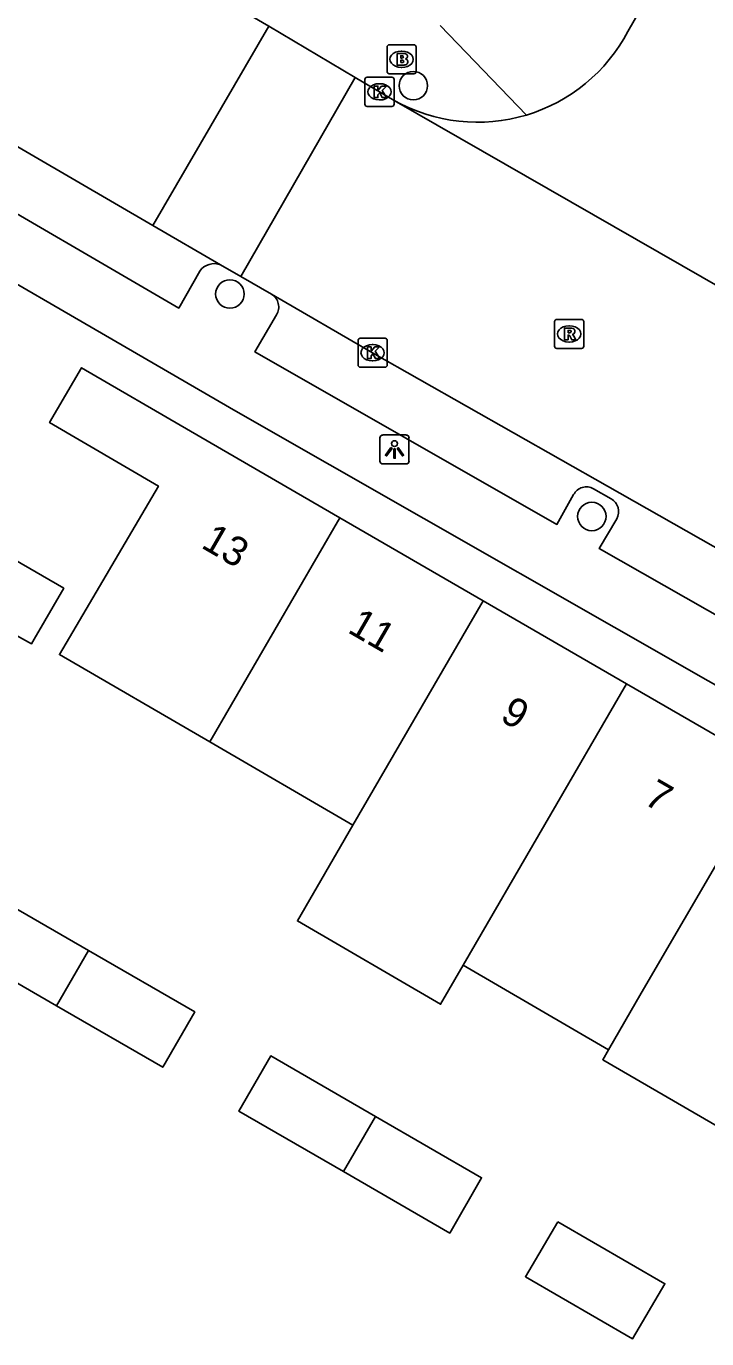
# Model space of a CAD drawing. Extents: x 160026 to 161302, y 384757 to 385701.
# Drawn here: x 160366.74 to 160390.12, y 385061.85 to 385106.98 of the extents above; entities that cross this region are included whole.
import ezdxf

# ---------------------------------------------------------------- set-up
doc = ezdxf.new("R2010")
doc.units = 0
for name, color, linetype in [('IMGEO_Boom', 7, 'Continuous'), ('IMGEO_Brandkraan', 7, 'Continuous'), ('IMGEO_Kolk', 7, 'Continuous'), ('IMGEO_Lichtpunt', 7, 'Continuous'), ('IMGEO_Pand', 7, 'Continuous'), ('IMGEO_Pand_nummerreeks', 7, 'Continuous'), ('IMGEO_Rijbaan_lokaal_gesloten', 7, 'Continuous'), ('IMGEO_Rijbaan_lokaal_open', 7, 'Continuous'), ('IMGEO_Rioolput', 7, 'Continuous'), ('IMGEO_Voetpad_open', 7, 'Continuous')]:
    doc.layers.add(name, color=color, linetype=linetype)

msp = doc.modelspace()

# ---------------------------------------------------------------- linework, layer by layer
at = {"layer": 'IMGEO_Boom'}
for centre in [(160380.039, 385104.933), (160373.737, 385097.771), (160386.173, 385090.122)]:
    msp.add_circle(centre, 0.489, dxfattribs=at)
at = {"layer": 'IMGEO_Brandkraan'}
for p, q in [((160379.135, 385105.416), (160379.135, 385106.268)), ((160379.21, 385106.342), (160380.062, 385106.342)), ((160380.136, 385106.268), (160380.136, 385105.416)), ((160379.623, 385106.122), (160379.648, 385106.122)), ((160380.062, 385105.342), (160379.21, 385105.342)), ((160379.646, 385105.562), (160379.621, 385105.562))]:
    msp.add_line(p, q, dxfattribs=at)
for points in [[(160379.135, 385105.416), (160379.135, 385106.268)], [(160379.21, 385106.342), (160380.062, 385106.342)], [(160380.136, 385106.268), (160380.136, 385105.416)], [(160379.483, 385106.042), (160379.483, 385105.642), (160379.696, 385105.642)], [(160379.714, 385106.042), (160379.483, 385106.042)], [(160379.662, 385105.961), (160379.608, 385105.961), (160379.608, 385105.885)], [(160379.608, 385105.885), (160379.661, 385105.885)], [(160379.67, 385105.809), (160379.608, 385105.809), (160379.608, 385105.728)], [(160379.608, 385105.728), (160379.67, 385105.728)], [(160380.062, 385105.342), (160379.21, 385105.342)]]:
    msp.add_lwpolyline(points, dxfattribs=at)
for centre, radius, start, end in [((160379.212, 385106.266), 0.0765, 91.552, 178.448), ((160379.212, 385106.266), 0.0765, 91.552, 178.448), ((160380.06, 385106.266), 0.0765, 1.552, 88.448), ((160380.06, 385106.266), 0.0765, 1.552, 88.448), ((160379.663, 385105.923), 0.0379, 267.8285, 90.9355), ((160379.671, 385105.768), 0.0404, 269.8759, 90.5077), ((160379.718, 385105.897), 0.145, 59.4692, 91.5367), ((160379.743, 385105.944), 0.0922, 285.5137, 58.1501), ((160379.748, 385105.752), 0.105, 301.3115, 78.989), ((160379.212, 385105.418), 0.0765, 181.552, 268.448), ((160379.212, 385105.418), 0.0765, 181.552, 268.448), ((160379.702, 385105.893), 0.251, 268.6676, 293.5347), ((160380.06, 385105.418), 0.0765, 271.552, 358.448), ((160380.06, 385105.418), 0.0765, 271.552, 358.448)]:
    msp.add_arc(centre, radius, start, end, dxfattribs=at)
for centre, major_axis, ratio, start_param, end_param in [((160379.622, 385105.842), (-0.387, 0.002), 0.722429, 4.712389, 7.853982), ((160379.647, 385105.842), (-0.39, 0.002), 0.717154, 1.570796, 4.712389)]:
    msp.add_ellipse(centre, major_axis=major_axis, ratio=ratio, start_param=start_param, end_param=end_param, dxfattribs=at)
at = {"layer": 'IMGEO_Kolk'}
for p, q in [((160378.377, 385104.297), (160378.377, 385105.149)), ((160378.452, 385105.223), (160379.304, 385105.223)), ((160378.865, 385105.003), (160378.89, 385105.003)), ((160379.378, 385105.149), (160379.378, 385104.297)), ((160378.888, 385104.443), (160378.863, 385104.443)), ((160379.304, 385104.223), (160378.452, 385104.223)), ((160378.216, 385096.251), (160379.068, 385096.251)), ((160378.141, 385095.325), (160378.141, 385096.177)), ((160378.629, 385096.031), (160378.654, 385096.031)), ((160379.142, 385096.177), (160379.142, 385095.325)), ((160378.652, 385095.471), (160378.627, 385095.471)), ((160379.068, 385095.251), (160378.216, 385095.251))]:
    msp.add_line(p, q, dxfattribs=at)
for points in [[(160378.377, 385104.297), (160378.377, 385105.149)], [(160378.452, 385105.223), (160379.304, 385105.223)], [(160378.698, 385104.923), (160378.821, 385104.923), (160378.821, 385104.772), (160378.951, 385104.923), (160379.115, 385104.923), (160378.969, 385104.772), (160379.122, 385104.523), (160378.97, 385104.523), (160378.885, 385104.687), (160378.821, 385104.62), (160378.821, 385104.523), (160378.698, 385104.523), (160378.698, 385104.923)], [(160379.378, 385105.149), (160379.378, 385104.297)], [(160379.304, 385104.223), (160378.452, 385104.223)], [(160378.216, 385096.251), (160379.068, 385096.251)], [(160378.141, 385095.325), (160378.141, 385096.177)], [(160378.462, 385095.951), (160378.585, 385095.951), (160378.585, 385095.8), (160378.715, 385095.951), (160378.879, 385095.951), (160378.733, 385095.8), (160378.886, 385095.551), (160378.734, 385095.551), (160378.649, 385095.715), (160378.585, 385095.648), (160378.585, 385095.551), (160378.462, 385095.551), (160378.462, 385095.951)], [(160379.142, 385096.177), (160379.142, 385095.325)], [(160379.068, 385095.251), (160378.216, 385095.251)]]:
    msp.add_lwpolyline(points, dxfattribs=at)
for centre, start, end in [((160378.454, 385105.147), 91.552, 178.448), ((160378.454, 385105.147), 91.552, 178.448), ((160379.302, 385105.147), 1.552, 88.448), ((160379.302, 385105.147), 1.552, 88.448), ((160378.454, 385104.299), 181.552, 268.448), ((160378.454, 385104.299), 181.552, 268.448), ((160379.302, 385104.299), 271.552, 358.448), ((160379.302, 385104.299), 271.552, 358.448), ((160378.218, 385096.175), 91.552, 178.448), ((160378.218, 385096.175), 91.552, 178.448), ((160379.066, 385096.175), 1.552, 88.448), ((160379.066, 385096.175), 1.552, 88.448), ((160378.218, 385095.327), 181.552, 268.448), ((160378.218, 385095.327), 181.552, 268.448), ((160379.066, 385095.327), 271.552, 358.448), ((160379.066, 385095.327), 271.552, 358.448)]:
    msp.add_arc(centre, 0.0765, start, end, dxfattribs=at)
for centre, major_axis, ratio, start_param, end_param in [((160378.864, 385104.723), (-0.387, 0.002), 0.722429, 4.712389, 7.853982), ((160378.889, 385104.723), (-0.39, 0.002), 0.717154, 1.570796, 4.712389), ((160378.628, 385095.751), (-0.387, 0.002), 0.722429, 4.712389, 7.853982), ((160378.653, 385095.751), (-0.39, 0.002), 0.717154, 1.570796, 4.712389)]:
    msp.add_ellipse(centre, major_axis=major_axis, ratio=ratio, start_param=start_param, end_param=end_param, dxfattribs=at)
at = {"layer": 'IMGEO_Lichtpunt'}
for p, q in [((160378.894, 385092.828), (160378.894, 385092.021)), ((160378.894, 385092.828), (160378.894, 385092.021)), ((160379.796, 385092.923), (160378.988, 385092.923)), ((160379.796, 385092.923), (160378.988, 385092.923)), ((160379.89, 385092.021), (160379.89, 385092.828)), ((160379.89, 385092.021), (160379.89, 385092.828)), ((160378.988, 385091.927), (160379.796, 385091.927)), ((160378.988, 385091.927), (160379.796, 385091.927))]:
    msp.add_line(p, q, dxfattribs=at)
for points in [[(160379.268, 385092.492), (160379.307, 385092.464), (160379.119, 385092.202), (160379.081, 385092.229), (160379.268, 385092.492)], [(160379.37, 385092.444), (160379.417, 385092.444), (160379.417, 385092.122), (160379.37, 385092.122), (160379.37, 385092.444)], [(160379.48, 385092.464), (160379.518, 385092.491), (160379.705, 385092.229), (160379.666, 385092.201), (160379.48, 385092.464)]]:
    msp.add_lwpolyline(points, dxfattribs=at)
msp.add_circle((160379.393, 385092.626), 0.0994, dxfattribs=at)
for centre, start, end in [((160378.988, 385092.828), 90, 180), ((160378.988, 385092.828), 90, 180), ((160379.796, 385092.828), 0, 90), ((160379.796, 385092.828), 0, 90), ((160378.988, 385092.021), 180, 270), ((160378.988, 385092.021), 180, 270), ((160379.796, 385092.021), 270, 0), ((160379.796, 385092.021), 270, 360)]:
    msp.add_arc(centre, 0.0946, start, end, dxfattribs=at)
at = {"layer": 'IMGEO_Pand'}
for points in [[(160373.042, 385082.368), (160367.879, 385085.375), (160371.28, 385091.168), (160367.54, 385093.35), (160368.639, 385095.234), (160372.378, 385093.051), (160377.513, 385090.072)], [(160373.042, 385082.368), (160377.513, 385090.072)], [(160377.513, 385090.072), (160382.437, 385087.224)], [(160364.043, 385087.391), (160365.158, 385089.316), (160365.39, 385089.182), (160368.028, 385087.654), (160367.014, 385085.903), (160366.922, 385085.744), (160366.018, 385086.247), (160364.043, 385087.391)], [(160382.437, 385087.224), (160377.962, 385079.503)], [(160382.437, 385087.224), (160387.369, 385084.371)], [(160387.369, 385084.371), (160381.754, 385074.693)], [(160387.369, 385084.371), (160392.379, 385081.472)], [(160377.962, 385079.503), (160373.042, 385082.368)], [(160392.379, 385081.472), (160387.873, 385073.731), (160386.745, 385071.786)], [(160381.754, 385074.693), (160380.975, 385073.351), (160376.056, 385076.215), (160377.962, 385079.503)], [(160367.778, 385073.298), (160364.189, 385075.374), (160365.287, 385077.274), (160368.88, 385075.196)], [(160368.88, 385075.196), (160372.53, 385073.085), (160371.432, 385071.184), (160367.778, 385073.298)], [(160367.778, 385073.298), (160368.88, 385075.196)], [(160386.745, 385071.786), (160381.754, 385074.693)], [(160377.636, 385067.596), (160374.045, 385069.673), (160375.143, 385071.573), (160378.738, 385069.494)], [(160391.544, 385068.543), (160386.545, 385071.442), (160386.745, 385071.786)], [(160378.738, 385069.494), (160382.386, 385067.384), (160381.288, 385065.484), (160377.636, 385067.596)], [(160378.738, 385069.494), (160377.636, 385067.596)], [(160385.006, 385065.868), (160388.686, 385063.74), (160387.573, 385061.848), (160383.892, 385063.977), (160385.006, 385065.868)]]:
    msp.add_lwpolyline(points, dxfattribs=at)
at = {"layer": 'IMGEO_Rijbaan_lokaal_gesloten'}
for points in [[(160333.972, 385131.862), (160342.253, 385126.595), (160343.306, 385125.926), (160345.516, 385124.585), (160353.245, 385119.896), (160362.963, 385114.135), (160373.082, 385108.155), (160375.076, 385106.975)], [(160379.385, 385104.426), (160378.045, 385105.217)], [(160393.778, 385096.16), (160379.385, 385104.426)], [(160364.569, 385103.936), (160365.671, 385103.277), (160371.088, 385100.124)], [(160374.108, 385098.37), (160375.168, 385097.761)], [(160375.168, 385097.761), (160378.639, 385095.752), (160386.711, 385091.158), (160396.67, 385085.497), (160398.258, 385084.596)]]:
    msp.add_lwpolyline(points, dxfattribs=at)
at = {"layer": 'IMGEO_Rijbaan_lokaal_open'}
for points in [[(160387.414, 385106.8), (160388.11, 385108.029), (160390.397, 385112.327), (160392.191, 385115.214), (160394.033, 385117.675), (160397.127, 385121.806), (160399.293, 385124.481)], [(160371.088, 385100.124), (160375.076, 385106.975)], [(160375.076, 385106.975), (160378.045, 385105.217)], [(160378.045, 385105.217), (160374.108, 385098.37)], [(160373.415, 385098.769), (160371.088, 385100.124)], [(160374.108, 385098.37), (160373.415, 385098.769)]]:
    msp.add_lwpolyline(points, dxfattribs=at)
for centre, radius, start, end in [((160382.249, 385109.513), 5.834, 286.7181, 332.2925), ((160382.246, 385109.52), 5.842, 240.6833, 286.7277)]:
    msp.add_arc(centre, radius, start, end, dxfattribs=at)
at = {"layer": 'IMGEO_Rioolput'}
for p, q in [((160384.893, 385095.973), (160384.893, 385096.825)), ((160384.968, 385096.899), (160385.82, 385096.899)), ((160385.894, 385096.825), (160385.894, 385095.973)), ((160385.381, 385096.679), (160385.406, 385096.679)), ((160385.82, 385095.899), (160384.968, 385095.899)), ((160385.404, 385096.119), (160385.379, 385096.119))]:
    msp.add_line(p, q, dxfattribs=at)
for points in [[(160384.893, 385095.973), (160384.893, 385096.825)], [(160384.968, 385096.899), (160385.82, 385096.899)], [(160385.894, 385096.825), (160385.894, 385095.973)], [(160385.482, 385096.597), (160385.23, 385096.599), (160385.23, 385096.199)], [(160385.23, 385096.199), (160385.354, 385096.199), (160385.354, 385096.361), (160385.365, 385096.361)], [(160385.408, 385096.518), (160385.354, 385096.518), (160385.354, 385096.437)], [(160385.354, 385096.437), (160385.406, 385096.437)], [(160385.412, 385096.332), (160385.483, 385096.199), (160385.623, 385096.199), (160385.558, 385096.325)], [(160385.82, 385095.899), (160384.968, 385095.899)]]:
    msp.add_lwpolyline(points, dxfattribs=at)
for centre, radius, start, end in [((160384.97, 385096.823), 0.0765, 91.552, 178.448), ((160384.97, 385096.823), 0.0765, 91.552, 178.448), ((160385.818, 385096.823), 0.0765, 1.552, 88.448), ((160385.818, 385096.823), 0.0765, 1.552, 88.448), ((160385.364, 385096.308), 0.0533, 26.0293, 88.6989), ((160385.39, 385096.626), 0.19, 274.7715, 282.9687), ((160385.414, 385096.422), 0.0964, 77.0061, 93.1865), ((160385.428, 385096.479), 0.0378, 276.6634, 79.6772), ((160385.481, 385096.487), 0.109, 350.3612, 89.416), ((160385.479, 385096.487), 0.112, 277.5842, 350.9817), ((160385.463, 385096.272), 0.108, 29.5134, 73.7905), ((160384.97, 385095.975), 0.0765, 181.552, 268.448), ((160384.97, 385095.975), 0.0765, 181.552, 268.448), ((160385.818, 385095.975), 0.0765, 271.552, 358.448), ((160385.818, 385095.975), 0.0765, 271.552, 358.448)]:
    msp.add_arc(centre, radius, start, end, dxfattribs=at)
for centre, major_axis, ratio, start_param, end_param in [((160385.38, 385096.399), (-0.387, 0.002), 0.722429, 4.712389, 7.853982), ((160385.405, 385096.399), (-0.39, 0.002), 0.717154, 1.570796, 4.712389)]:
    msp.add_ellipse(centre, major_axis=major_axis, ratio=ratio, start_param=start_param, end_param=end_param, dxfattribs=at)
at = {"layer": 'IMGEO_Voetpad_open'}
for points in [[(160380.959, 385107.006), (160383.927, 385103.925)], [(160372.7, 385098.56), (160371.978, 385097.287), (160363.917, 385101.984), (160364.712, 385103.319)], [(160360.355, 385101.627), (160373.936, 385093.737), (160393.395, 385082.624), (160411.517, 385072.145)], [(160385.547, 385090.874), (160384.975, 385089.848), (160374.594, 385095.778), (160375.333, 385097.053)], [(160386.833, 385090.732), (160386.231, 385091.077)], [(160397.602, 385084.387), (160396.85, 385083.083), (160386.424, 385089.022), (160387.028, 385090.046)]]:
    msp.add_lwpolyline(points, dxfattribs=at)
for centre, radius, start, end in [((160373.187, 385098.222), 0.593, 67.3583, 145.2298), ((160374.909, 385097.327), 0.505, 327.0585, 59.1789), ((160385.989, 385090.64), 0.5, 60.9731, 152.087), ((160386.589, 385090.292), 0.503, 330.71, 61.0262)]:
    msp.add_arc(centre, radius, start, end, dxfattribs=at)

# ---------------------------------------------------------------- texts
at = {"layer": 'IMGEO_Pand_nummerreeks'}
for s, p in [('13', (160372.708, 385089.07)), ('11', (160377.742, 385086.157)), ('9', (160382.977, 385083.127)), ('7', (160387.912, 385080.271))]:
    msp.add_text(s, height=1, rotation=329.9402, dxfattribs=at).set_placement(p)

doc.saveas('drawing.dxf')
